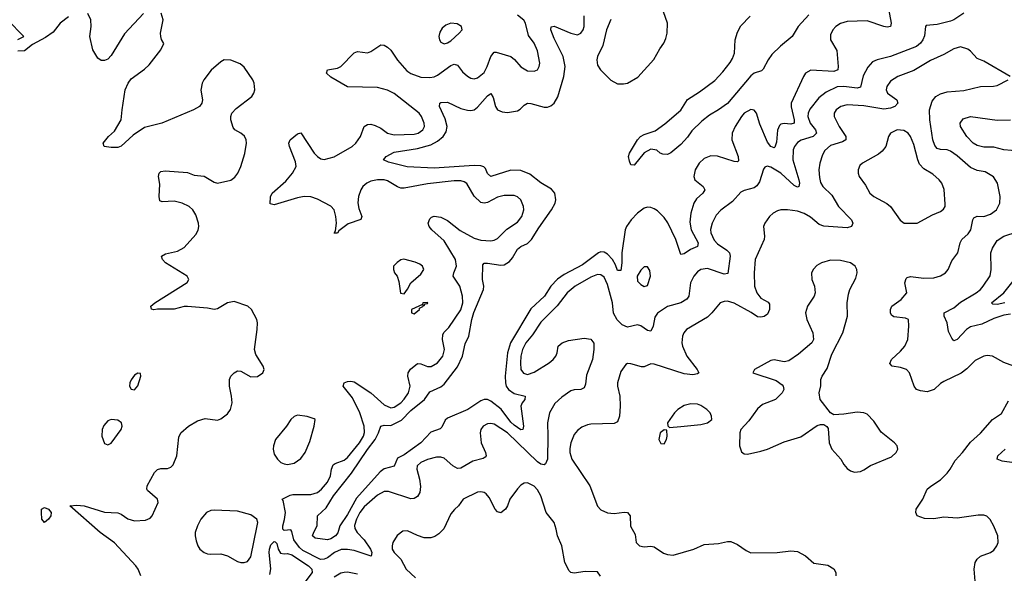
# Model space of a CAD drawing. Header units: inches. Extents: x 1550315 to 1685896, y 510706 to 640504.
# Tile 326 of 452: x 1612962 to 1618872, y 611625 to 614952. Entities that reach past the tile are written whole.
import ezdxf

# ---------------------------------------------------------------- set-up
doc = ezdxf.new("R2010")
doc.units = ezdxf.units.IN
doc.header["$MEASUREMENT"] = 0
doc.layers.add('B6611', color=7, linetype='Continuous')

msp = doc.modelspace()

# ---------------------------------------------------------------- linework, layer by layer
at = {"layer": 'B6611', "color": 5}
for points, elevation in [([(1618172.1, 615050), (1618193.4, 614930), (1618188.9, 614911.1), (1618170, 614906.8), (1618150, 614910.8), (1618050, 614945), (1617930, 614941), (1617890, 614929.8), (1617860.8, 614910), (1617842.6, 614890), (1617830, 614861.2), (1617828.4, 614830), (1617866.7, 614766.7), (1617875.3, 614670), (1617873.4, 614650), (1617850, 614640.4), (1617710.9, 614649.1), (1617679.6, 614630), (1617666.5, 614610), (1617593.8, 614450), (1617592.4, 614427.6), (1617611.4, 614350), (1617611.5, 614330), (1617590, 614324.3), (1617550, 614327.6), (1617530, 614323.4), (1617523.5, 614316.5), (1617511.3, 614288.7), (1617504.1, 614215.9), (1617494.7, 614185.3), (1617490, 614181.8), (1617470, 614189.9), (1617450, 614214.9), (1617403.9, 614323.9), (1617384.3, 614390), (1617370, 614408.9), (1617350, 614411.6), (1617311.8, 614390), (1617295.4, 614370), (1617256.6, 614310), (1617239.1, 614270), (1617236.2, 614230), (1617275, 614130), (1617276.5, 614103.5), (1617270, 614097.7), (1617250, 614099.2), (1617150, 614131.4), (1617110, 614133.6), (1617070, 614117.3), (1617040.9, 614090), (1617015.9, 614050), (1617007.8, 614010), (1617015.2, 613990), (1617064.4, 613950), (1617074.9, 613930), (1617063.2, 613910), (1617024.5, 613875.5), (1617009.3, 613850), (1616990.1, 613790), (1616985, 613735), (1616991.8, 613690), (1617035.3, 613610), (1617031.3, 613588.7), (1616988.7, 613571.4), (1616950, 613545.6), (1616930, 613540.7), (1616899.9, 613630), (1616851.7, 613731.7), (1616830, 613763.7), (1616790, 613803), (1616770, 613816.1), (1616750, 613824.1), (1616730, 613824.9), (1616710, 613818.5), (1616670, 613789.9), (1616631.6, 613750), (1616604.3, 613710), (1616595.9, 613690), (1616575.7, 613550), (1616575.5, 613490), (1616570, 613444.5), (1616550, 613444.7), (1616538.3, 613478.3), (1616520.6, 613510), (1616490, 613543.4), (1616470, 613554.5), (1616450, 613555.8), (1616435.6, 613550), (1616341.2, 613478.8), (1616230, 613419.9), (1616190, 613392.7), (1616151.2, 613350), (1616111.8, 613290), (1616030, 613213.7), (1615908.3, 613010), (1615890.1, 612949.9), (1615876.6, 612810), (1615877.4, 612770), (1615882.8, 612750), (1615895.4, 612730), (1615930, 612705.8), (1615997.1, 612690), (1615994.3, 612670), (1615977.4, 612650), (1615969.2, 612630), (1615986.4, 612510), (1615983, 612490), (1615970, 612487), (1615930, 612514.7), (1615910, 612532.6), (1615851.2, 612611.2), (1615790, 612659.5), (1615770, 612668.9), (1615750.6, 612669.4), (1615730, 612660.9), (1615651.5, 612608.5), (1615530, 612558), (1615515.5, 612544.5), (1615496.6, 612503.4), (1615486.6, 612493.4), (1615430, 612473.7), (1615370.3, 612409.7), (1615270, 612336.6), (1615230, 612317.4), (1615210, 612268.7), (1615150, 612252.9), (1615125.4, 612234.6), (1614983, 612077), (1614930, 611979.2), (1614883.5, 611910), (1614870.9, 611869.1), (1614857.4, 611850), (1614830, 611831.6), (1614810, 611825.3), (1614735.6, 611835.6), (1614719.8, 611850), (1614727.1, 611872.9), (1614748.4, 611910), (1614749.4, 611970), (1614801.7, 612018.3), (1614845, 612090), (1614953.5, 612226.5), (1615050, 612369.5), (1615096.4, 612430), (1615116.6, 612470), (1615129.9, 612510.1), (1615150, 612515.4), (1615190, 612514.1), (1615254.1, 612545.9), (1615310, 612603.6), (1615391.1, 612668.9), (1615424, 612716), (1615490, 612745.9), (1615510, 612761.4), (1615590, 612866), (1615619.4, 612930), (1615635.5, 613004.5), (1615658.6, 613050), (1615675.7, 613150), (1615687.5, 613192.5), (1615746.8, 613330), (1615748.6, 613350), (1615739.8, 613390), (1615741.2, 613478.8), (1615750.8, 613489.2), (1615770, 613488.7), (1615850, 613475.7), (1615870, 613479.1), (1615901.5, 613498.5), (1615920, 613520), (1615950, 613573.8), (1615970, 613588.7), (1616010, 613606.4), (1616034.5, 613630), (1616078.1, 613701.9), (1616155.2, 613810), (1616176.2, 613850), (1616181.1, 613870), (1616174, 613910), (1616154.3, 613934.3), (1616090, 613970.7), (1616023.5, 614023.5), (1615970, 614044.9), (1615910, 614046.9), (1615790, 614009), (1615770, 614027.3), (1615757.4, 614057.4), (1615747.1, 614067.1), (1615730, 614072.8), (1615690, 614076), (1615450, 614059.6), (1615287.8, 614067.8), (1615176.4, 614096.4), (1615146, 614110), (1615160.9, 614130), (1615210, 614155), (1615350, 614177.4), (1615430, 614199.2), (1615470, 614220.9), (1615504.1, 614250), (1615522.9, 614277.1), (1615528.4, 614310), (1615516.8, 614356.8), (1615482.8, 614430), (1615483.6, 614450), (1615490, 614453.6), (1615530, 614456.2), (1615610, 614418.2), (1615650, 614407.3), (1615670, 614406.4), (1615690, 614411.1), (1615710, 614425.6), (1615770, 614494.4), (1615790, 614508.8), (1615804.8, 614484.8), (1615818.9, 614430), (1615830, 614410.2), (1615857.6, 614397.6), (1615890, 614394.7), (1615950, 614405.1), (1615965.8, 614414.2), (1615990, 614439.1), (1616010, 614449.3), (1616030, 614448.1), (1616110, 614425.4), (1616130, 614426.4), (1616150, 614433.6), (1616170, 614450.3), (1616192.2, 614487.8), (1616228.7, 614610), (1616236, 614670), (1616223.8, 614730), (1616170, 614838.9), (1616151.1, 614890), (1616151.7, 614908.3), (1616170, 614913), (1616270, 614870.2), (1616310, 614861.6), (1616330, 614870.3), (1616344.5, 614890), (1616350.6, 614910), (1616350, 614976)], 620), ([(1616510, 614952), (1616483.7, 614890), (1616462.4, 614797.6), (1616430.2, 614730), (1616425.7, 614710), (1616430, 614678.4), (1616448.5, 614650), (1616510, 614589.1), (1616550, 614567.1), (1616585.7, 614565.7), (1616610, 614571.2), (1616672.6, 614607.4), (1616768.4, 614711.6), (1616803.6, 614776.4), (1616828.3, 614811.7), (1616841.1, 614838.9), (1616848.7, 614870), (1616849.8, 614930), (1616814, 615034)], 620), ([(1612950, 614832), (1612986, 614850), (1612888.4, 614951.6)], 660), ([(1613255.5, 614970), (1613205.5, 614930), (1613162.3, 614877.7), (1613116.1, 614843.9), (1613038, 614802), (1612990, 614765.2), (1612950, 614762)], 660), ([(1613689.8, 611610), (1613672.7, 611650), (1613658.8, 611670), (1613530, 611809), (1613444.8, 611870), (1613262, 612030), (1613305.7, 612034.3), (1613349.8, 612030.2), (1613470, 611993), (1613550, 611988.8), (1613570, 611980.3), (1613610, 611951.8), (1613650, 611940.9), (1613716.2, 611943.8), (1613744.1, 611955.9), (1613757.2, 611970), (1613792.3, 612050), (1613789.5, 612070), (1613730, 612122.7), (1613726, 612130), (1613728, 612150), (1613771.8, 612230), (1613790, 612248.2), (1613810, 612254), (1613850, 612254.9), (1613870, 612262), (1613883.5, 612276.5), (1613904.8, 612330), (1613917.7, 612442.3), (1613929.5, 612470), (1613974.5, 612510), (1614030, 612541.1), (1614074.4, 612554.4), (1614150, 612546), (1614170, 612554), (1614210, 612583), (1614227.6, 612610), (1614236.4, 612650), (1614233.3, 612690), (1614220.4, 612750), (1614221, 612790), (1614229.9, 612810.1), (1614250, 612830.3), (1614270, 612841.1), (1614290, 612839.5), (1614350, 612806.4), (1614390, 612808.4), (1614421.2, 612830), (1614429.3, 612850), (1614422.7, 612870), (1614379.1, 612939.1), (1614371.3, 612970), (1614388.3, 613090), (1614389.7, 613129.7), (1614385.6, 613150), (1614353.6, 613210), (1614330.9, 613230.9), (1614250, 613258.5), (1614210, 613250.8), (1614150, 613213.3), (1614130, 613209.8), (1614090, 613219), (1613970, 613228.7), (1613950, 613228.4), (1613890, 613211.6), (1613788.2, 613211.8), (1613767.7, 613207.7), (1613753.2, 613213.2), (1613749.3, 613229.3), (1613772.7, 613250), (1613968, 613372), (1613976.2, 613390), (1613967, 613410), (1613837, 613490), (1613818.4, 613510), (1613812.7, 613530), (1613836.1, 613543.9), (1613910, 613560.8), (1613950, 613583.1), (1614018.4, 613661.6), (1614033.1, 613686.9), (1614037.4, 613710), (1614036, 613730), (1614019.8, 613779.8), (1614001.1, 613810), (1613979.7, 613830), (1613938, 613850), (1613890, 613861.2), (1613816.6, 613856.6), (1613802.8, 613862.8), (1613799.1, 613890), (1613803.9, 613963.9), (1613794.7, 614010), (1613798.4, 614030), (1613810, 614039.5), (1613836, 614044), (1613970, 614034.4), (1614010, 614017.7), (1614070, 614011.4), (1614130, 613975.3), (1614150, 613970.2), (1614230, 613987.4), (1614254.2, 614005.8), (1614270.7, 614029.3), (1614289.8, 614070.2), (1614312.5, 614147.5), (1614323.5, 614210), (1614322, 614230), (1614311.9, 614251.9), (1614290, 614269.7), (1614253, 614290), (1614243.6, 614303.6), (1614229.7, 614350), (1614229.7, 614370), (1614235.8, 614390), (1614261.4, 614418.6), (1614356.3, 614490), (1614368.2, 614510), (1614372.4, 614530), (1614369.7, 614570), (1614361.7, 614590), (1614310, 614667.3), (1614286.2, 614686.2), (1614230, 614707.8), (1614190, 614709.6), (1614170, 614698.7), (1614112, 614648), (1614066.7, 614590), (1614056.4, 614570), (1614048.2, 614528.2), (1614058.8, 614470), (1614054.8, 614450), (1614041, 614430), (1614006, 614410), (1613816, 614330), (1613710, 614304.2), (1613642.2, 614257.8), (1613570, 614192.7), (1613550, 614183.7), (1613510, 614183.7), (1613468, 614190), (1613462, 614210), (1613494, 614250), (1613530, 614282.8), (1613571.6, 614350), (1613576.2, 614410), (1613595.1, 614530), (1613612.7, 614570), (1613630, 614597.3), (1613710, 614654), (1613739.3, 614680.7), (1613809.4, 614770), (1613828, 614808), (1613813.2, 614833.2), (1613809.3, 614850), (1613807.3, 614870), (1613822.9, 614950), (1613811.7, 614991.7)], 660), ([(1613704.9, 614990), (1613590, 614867.3), (1613510, 614736), (1613490, 614715.1), (1613470, 614706.6), (1613450, 614706.6), (1613430, 614721.2), (1613400.9, 614770), (1613382, 614850), (1613391.6, 614910), (1613389.6, 614950), (1613370, 614989.3)], 660), ([(1618630, 614990.8), (1618570.2, 614950), (1618550, 614942.4), (1618470, 614923.1), (1618403.8, 614916.2), (1618398.8, 614910), (1618394.3, 614854.3), (1618384.1, 614830), (1618370.1, 614809.9), (1618344.4, 614790), (1618190, 614730.6), (1618108.7, 614711.3), (1618081.6, 614698.4), (1618053.4, 614666.6), (1618024.8, 614615.2), (1618010, 614547.2), (1617990, 614539.4), (1617910, 614549.5), (1617870, 614547.7), (1617803.7, 614516.3), (1617758.6, 614481.4), (1617705, 614415), (1617694.8, 614390), (1617692.4, 614370), (1617707.1, 614330), (1617739.5, 614290), (1617744.6, 614270), (1617724.4, 614250), (1617652.8, 614227.2), (1617630, 614213.8), (1617612.2, 614190), (1617605.4, 614170), (1617603.3, 614110), (1617638.4, 613990), (1617642.5, 613970), (1617639.5, 613950), (1617630, 613944.8), (1617610, 613956.2), (1617530, 614029.2), (1617470, 614065), (1617449.1, 614070.9), (1617435.1, 614064.9), (1617426, 614054), (1617403.5, 613976.5), (1617387.3, 613952.7), (1617370, 613940.7), (1617310, 613924.7), (1617290, 613914.7), (1617241.2, 613858.8), (1617170, 613807), (1617143.3, 613776.7), (1617118.7, 613730), (1617109, 613691), (1617110.1, 613670), (1617130, 613626.2), (1617150, 613605.7), (1617207, 613567), (1617223.2, 613550), (1617225.8, 613530), (1617212.8, 613427.2), (1617190, 613421.7), (1617090, 613456.1), (1617050, 613450.7), (1617030, 613437.2), (1617009, 613411), (1616988.6, 613370), (1616977.7, 613290), (1616967.6, 613272.4), (1616930, 613249.9), (1616850, 613228), (1616790.9, 613189.1), (1616774.9, 613165.1), (1616763.9, 613110), (1616750, 613079.7), (1616730, 613084.4), (1616691.5, 613111.5), (1616670, 613117.4), (1616610, 613103.5), (1616578.8, 613118.8), (1616547.6, 613147.6), (1616527.4, 613187.4), (1616521, 613250), (1616490, 613361.3), (1616470, 613404.7), (1616450, 613419.3), (1616430, 613419.8), (1616390, 613404.9), (1616297.3, 613350), (1616247.7, 613310), (1616188.1, 613231.9), (1616090, 613133.8), (1616041, 613059), (1615999.8, 613010), (1615979.5, 612970), (1615970.8, 612930), (1615967.3, 612890), (1615971, 612850), (1615986.8, 612826.8), (1616010, 612820.6), (1616050, 612833.7), (1616140.8, 612890), (1616165, 612910), (1616180.9, 612930), (1616189.1, 612950), (1616195.1, 612990), (1616218, 613010), (1616256.8, 613023.2), (1616350, 613038.3), (1616390, 613032), (1616407.6, 613007.6), (1616409.1, 612970), (1616399.7, 612910), (1616364.6, 612815.4), (1616358, 612762), (1616350, 612739.5), (1616330.2, 612729.8), (1616290, 612727.7), (1616270, 612721), (1616215.6, 612684.4), (1616174.7, 612645.3), (1616141.7, 612590), (1616129.4, 612530), (1616133, 612450), (1616130.1, 612309.9), (1616118, 612282), (1616110, 612277.7), (1616090, 612281.5), (1616070, 612294), (1615890, 612469.9), (1615810, 612520.3), (1615790, 612525.6), (1615770, 612523.9), (1615743.1, 612510), (1615730.3, 612490), (1615726, 612470), (1615731.4, 612410), (1615757.6, 612350), (1615761.1, 612330), (1615756.7, 612323.3), (1615744.3, 612315.7), (1615682, 612298), (1615610, 612257.5), (1615590, 612255.7), (1615561, 612270), (1615510, 612316.4), (1615490, 612323.5), (1615463.3, 612323.3), (1615410, 612308.7), (1615370.4, 612290), (1615348.1, 612270), (1615345, 612250), (1615361.4, 612190), (1615367.1, 612147.1), (1615364, 612110), (1615350, 612085.8), (1615330, 612073.6), (1615310, 612072.7), (1615175.8, 612115.8), (1615150, 612116.8), (1615110, 612094), (1615030, 612024), (1615004.4, 611990), (1614983.4, 611950), (1614972.2, 611912.2), (1614973.6, 611893.6), (1614988.6, 611870), (1615030, 611825.5), (1615067.8, 611770), (1615076.1, 611750), (1615071.3, 611728.7), (1614970, 611761.1), (1614930, 611768.4), (1614891.2, 611768.8), (1614851.3, 611750), (1614810, 611718.3), (1614790, 611709.1), (1614767.8, 611707.8), (1614662.2, 611762.2), (1614640.9, 611780.9), (1614606.8, 611826.8), (1614596, 611876), (1614590, 611886), (1614550, 611882.7), (1614541.2, 611890), (1614540.5, 611910), (1614552.1, 611947.9), (1614557.2, 611990), (1614543.1, 612063.1), (1614538, 612070), (1614585.4, 612094.6), (1614601.5, 612098.5), (1614710, 612098.8), (1614750, 612111), (1614773.4, 612130), (1614810, 612172.3), (1614826.9, 612210), (1614832.8, 612250), (1614844, 612276), (1614855.3, 612284.7), (1614910, 612303.9), (1614930, 612321.6), (1615001.9, 612410), (1615026.2, 612450), (1615031.9, 612471.9), (1615030, 612509.3), (1615003.8, 612590), (1614959.1, 612679.1), (1614902.9, 612750), (1614909.3, 612770), (1614930, 612778.4), (1614950, 612780.3), (1614970, 612774.6), (1615070, 612709.5), (1615150, 612636.8), (1615190, 612619), (1615210, 612623.2), (1615250, 612650.2), (1615270, 612671.2), (1615295.4, 612710), (1615305.2, 612750), (1615291.9, 612810), (1615294, 612830), (1615307.9, 612852.1), (1615350, 612885.6), (1615370, 612884.7), (1615410, 612867.2), (1615431.6, 612868.4), (1615470, 612890.2), (1615502.3, 612930), (1615511.3, 612970), (1615499.9, 613030), (1615502, 613058), (1615508.5, 613071.5), (1615537.9, 613102.1), (1615610, 613208), (1615622, 613250), (1615620.7, 613290), (1615604.7, 613350), (1615563.8, 613410), (1615567, 613430), (1615584, 613470), (1615577.3, 613510), (1615510, 613623.5), (1615435.8, 613690), (1615419.7, 613710), (1615413.7, 613730), (1615424, 613756), (1615434.2, 613765.8), (1615450, 613771.3), (1615490, 613764.9), (1615530, 613745.8), (1615605.7, 613685.7), (1615690, 613639.7), (1615730, 613627.9), (1615790, 613622), (1615810, 613626), (1615830, 613636.5), (1615886.2, 613693.8), (1615950, 613734.3), (1615975.3, 613770), (1615988.4, 613810), (1615986.9, 613830), (1615969.8, 613869.8), (1615950, 613886.9), (1615930, 613894.6), (1615870, 613895.7), (1615830, 613886.2), (1615770, 613854), (1615750, 613848.6), (1615730, 613853.1), (1615690, 613892.1), (1615646.7, 613966.8), (1615630, 613977.8), (1615610, 613982.5), (1615570, 613982.5), (1615410, 613964.9), (1615270, 613938.8), (1615250, 613939.9), (1615230, 613947.6), (1615170, 613984.3), (1615150, 613989.1), (1615110, 613989.2), (1615070, 613980.8), (1615045.8, 613970), (1615022.2, 613950), (1615008.8, 613930), (1614995.5, 613890), (1614992, 613852), (1614998.1, 613818.1), (1615016.5, 613770), (1615008.7, 613751.3), (1614934, 613726), (1614877.1, 613682.9), (1614870, 613669.4), (1614850, 613668), (1614858, 613682), (1614863, 613730), (1614860.4, 613770), (1614848.8, 613808.8), (1614830, 613831.2), (1614750, 613872.4), (1614710, 613887.1), (1614670, 613888.7), (1614630, 613881.2), (1614490, 613839.5), (1614466, 613846), (1614467.3, 613887.3), (1614477.6, 613910), (1614559.3, 613980.7), (1614599.8, 614030), (1614621, 614070), (1614617.6, 614097.6), (1614580.7, 614190), (1614578, 614210), (1614585.2, 614230), (1614630, 614266), (1614650, 614271), (1614729.3, 614149.3), (1614750, 614128.8), (1614770, 614116.5), (1614790, 614111.7), (1614850, 614128.2), (1614956.8, 614190), (1614978.8, 614210), (1615008, 614250), (1615029.9, 614310.1), (1615050, 614322.9), (1615070, 614323.5), (1615096.5, 614316.5), (1615130, 614300.2), (1615170, 614270.2), (1615210, 614260.5), (1615330, 614263.5), (1615354.7, 614270), (1615382.3, 614290), (1615391.8, 614310), (1615390.8, 614330), (1615374, 614370), (1615359.8, 614390), (1615210, 614508.6), (1615170, 614527.9), (1615110, 614543.7), (1614930, 614548), (1614830, 614605.6), (1614802.7, 614630), (1614809, 614650), (1614870, 614661.3), (1614889.7, 614670.3), (1614970, 614753.4), (1614990, 614760.5), (1615050, 614753), (1615070, 614760.5), (1615130, 614800.5), (1615150, 614799.1), (1615170, 614787.7), (1615188.9, 614768.9), (1615229.1, 614709.1), (1615285.2, 614645.2), (1615310, 614628.1), (1615370, 614607.2), (1615424, 614604), (1615450, 614608.4), (1615470, 614617.8), (1615550, 614677.4), (1615570, 614685.2), (1615590, 614678.9), (1615619, 614639), (1615650, 614611.6), (1615670, 614600.3), (1615690, 614596.5), (1615710, 614601.8), (1615750, 614634), (1615769, 614670), (1615790, 614730.3), (1615810, 614755.8), (1615822.9, 614757.1), (1615910.1, 614730.1), (1615932.4, 614712.4), (1615970, 614669), (1616010, 614644.7), (1616050, 614641.7), (1616069.8, 614650.3), (1616081.1, 614670), (1616084.5, 614690), (1616070, 614763.7), (1616050.7, 614810), (1616016.8, 614856.8), (1615997.3, 614930), (1615988.1, 614948.1), (1615950, 614979.1)], 640), ([(1617699.8, 614980.2), (1617634.8, 614910), (1617598.6, 614850), (1617528, 614792), (1617477.8, 614742.2), (1617454.6, 614710), (1617425.1, 614654.9), (1617414.7, 614645.3), (1617370, 614630.5), (1617350, 614613.9), (1617210, 614449), (1617156.3, 614410), (1617101.9, 614378.1), (1617057, 614343), (1616996.1, 614283.9), (1616970, 614246.5), (1616930, 614201.2), (1616870, 614152.3), (1616850, 614142.7), (1616823.1, 614143.1), (1616806, 614150), (1616787.3, 614167.3), (1616750, 614174), (1616710, 614152), (1616650, 614077.2), (1616630, 614079), (1616622, 614102), (1616616.9, 614130), (1616622.4, 614150), (1616670.8, 614230), (1616688.6, 614250), (1616710, 614261.7), (1616776.6, 614283.4), (1616834.4, 614325.6), (1616931, 614409), (1616970, 614471.3), (1617042.2, 614517.8), (1617133.8, 614586.2), (1617182.3, 614637.7), (1617226.1, 614693.9), (1617241.1, 614718.9), (1617252.3, 614750), (1617257.6, 614830), (1617270, 614877.4), (1617290, 614914.2), (1617346.4, 614973.6)], 580), ([(1618908, 614610), (1618750, 614702.6), (1618710, 614719.1), (1618670, 614763.5), (1618654.4, 614774.4), (1618610, 614789), (1618570, 614777.5), (1618510, 614743.1), (1618430, 614707.4), (1618330, 614647.3), (1618234, 614610), (1618190, 614581.5), (1618166.7, 614550), (1618164, 614530), (1618172, 614510), (1618227.7, 614470), (1618232.4, 614450), (1618214.9, 614430), (1618190, 614419.3), (1618150, 614413.5), (1618030, 614433.6), (1617930, 614440.2), (1617890.4, 614430), (1617862.7, 614410), (1617850.2, 614390), (1617851.3, 614370), (1617881.3, 614310), (1617921.2, 614250), (1617921.7, 614230), (1617901.5, 614218.5), (1617830, 614195.7), (1617794.9, 614165.1), (1617780.6, 614139.4), (1617764.3, 614090), (1617759.8, 614050), (1617762.9, 614002.9), (1617770, 613973.4), (1617783.2, 613950), (1617837.6, 613897.6), (1617877.6, 613830), (1617954.9, 613750), (1617963.1, 613730), (1617955.3, 613710), (1617930, 613700.8), (1617790, 613710.6), (1617760.6, 613720.6), (1617710, 613764.4), (1617670, 613787.1), (1617630, 613800.8), (1617571.6, 613808.4), (1617531.8, 613808.2), (1617510, 613803), (1617485.5, 613790), (1617462.4, 613770), (1617434.4, 613730), (1617426.7, 613710), (1617433.1, 613650), (1617430.3, 613630), (1617377.1, 613510), (1617370.2, 613429.8), (1617372.9, 613350), (1617387.4, 613310), (1617410, 613279.2), (1617454.2, 613254.2), (1617463, 613243), (1617462.3, 613210), (1617450, 613181.5), (1617430, 613167.2), (1617410, 613163.4), (1617390, 613166.8), (1617352.2, 613192.2), (1617250, 613247.9), (1617210, 613259.7), (1617190, 613258.9), (1617166, 613250), (1617117.4, 613190), (1617090, 613163.5), (1616964.4, 613090), (1616948.7, 613070), (1616940.3, 613050), (1616936, 613010), (1616940.2, 612990), (1616967.3, 612930), (1617028.8, 612850), (1617038, 612830), (1617030, 612822.9), (1617002.5, 612817.5), (1616950, 612822.9), (1616770, 612881), (1616750, 612883), (1616710, 612866.3), (1616694.6, 612865.4), (1616630, 612884.7), (1616610, 612885.1), (1616600.9, 612879.1), (1616570, 612838), (1616550.3, 612770), (1616550.3, 612750), (1616565.4, 612690), (1616567, 612630), (1616561.8, 612570), (1616550, 612535.1), (1616530, 612525.3), (1616390, 612521.4), (1616370, 612517.6), (1616337.2, 612502.8), (1616310, 612484), (1616290, 612459.6), (1616270.2, 612410), (1616264.4, 612375.6), (1616264.8, 612350), (1616276.6, 612310), (1616384.7, 612150), (1616430, 612028.7), (1616450, 612007.2), (1616490, 611988.8), (1616530, 611985.3), (1616590, 611992.2), (1616611, 611990), (1616627.3, 611970), (1616628.2, 611908.2), (1616657.3, 611857.3), (1616663.1, 611810), (1616682, 611790), (1616710, 611783.6), (1616750, 611787.2), (1616770, 611784.4), (1616826.1, 611746.1), (1616850, 611738.3), (1616885.1, 611734.9), (1617009.5, 611770.5), (1617070, 611797.3), (1617156.5, 611803.5), (1617210, 611816), (1617230, 611816), (1617270, 611798.8), (1617322, 611762), (1617350, 611747.7), (1617509.4, 611750.6), (1617590, 611760.7), (1617630, 611756.3), (1617678, 611730), (1617730, 611686), (1617813.2, 611673.2), (1617850, 611651.3), (1617861, 611630), (1617861, 611610)], 660), ([(1618930, 612869.3), (1618870, 612891.8), (1618802, 612930), (1618770, 612933.6), (1618750, 612929.6), (1618696.7, 612903.3), (1618646.9, 612853.1), (1618613, 612827), (1618510, 612777.4), (1618490, 612765.1), (1618451.2, 612728.8), (1618410, 612716.3), (1618370, 612721.4), (1618346, 612730), (1618331.3, 612750), (1618302.9, 612830), (1618286, 612850), (1618250, 612862), (1618199, 612870), (1618185.9, 612885.9), (1618195.1, 612910), (1618250, 612959.6), (1618274.8, 612990), (1618293.3, 613030), (1618299.5, 613110), (1618298, 613150), (1618279.1, 613159.1), (1618210, 613165.7), (1618195.8, 613175.8), (1618188.7, 613190), (1618189.8, 613210), (1618197.3, 613230), (1618253.3, 613270), (1618286.9, 613310), (1618275.6, 613370), (1618283.6, 613396.4), (1618290, 613403.1), (1618310, 613408.9), (1618390, 613398.6), (1618450, 613400.8), (1618490, 613412.9), (1618519.7, 613430), (1618535.3, 613450), (1618556.5, 613503.5), (1618593, 613550), (1618607.4, 613610), (1618618, 613630), (1618654.6, 613665.4), (1618671.5, 613688.5), (1618683.9, 613750), (1618690, 613761.7), (1618709.2, 613770.8), (1618750, 613770.1), (1618790, 613782.3), (1618825.5, 613810), (1618846, 613850), (1618848.5, 613890), (1618831, 613970), (1618807.6, 614007.6), (1618756.8, 614036.8), (1618710, 614046.5), (1618670, 614064.2), (1618590, 614134), (1618550, 614162.3), (1618530, 614169.2), (1618490, 614171.3), (1618470, 614178.5), (1618455.9, 614195.9), (1618442.9, 614230), (1618425.7, 614350), (1618424, 614410), (1618438.4, 614461.6), (1618462.2, 614490), (1618490, 614505.5), (1618530, 614517.5), (1618630, 614527.2), (1618730.3, 614550.3), (1618807.6, 614552.4), (1618830, 614557.1), (1618895.3, 614590)], 660), ([(1618962.5, 614162.5), (1618870.1, 614169.9), (1618810, 614185), (1618750, 614186.3), (1618710, 614196.1), (1618685.4, 614210), (1618648.2, 614250), (1618609.6, 614310), (1618607.3, 614330), (1618624.8, 614355.2), (1618669.8, 614370.2), (1618830, 614347.1), (1618910, 614350.2)], 640), ([(1618910, 613183.2), (1618870, 613176.9), (1618810, 613156.6), (1618737.4, 613122.6), (1618670, 613106.6), (1618644.7, 613090), (1618590, 613030.7), (1618570, 613022), (1618557.3, 613037.3), (1618537.9, 613077.9), (1618528.6, 613130), (1618510.8, 613170), (1618511.6, 613190), (1618570, 613220.2), (1618610, 613254.2), (1618704, 613310), (1618729.7, 613330), (1618745.3, 613350), (1618786.6, 613413.4), (1618792.8, 613450), (1618791.5, 613550), (1618801.1, 613578.9), (1618830, 613625.7), (1618869.6, 613650), (1618950, 613676.5)], 640), ([(1618874.7, 613250), (1618830, 613240.2), (1618803.1, 613243.1), (1618796.4, 613250), (1618870.3, 613309.7), (1618965.4, 613430)], 620), ([(1618701.8, 611530), (1618691.1, 611650), (1618698.3, 611690), (1618710, 611710.4), (1618730, 611728.5), (1618790, 611750.4), (1618810, 611764.4), (1618827.6, 611790), (1618834.7, 611810), (1618833, 611850), (1618810, 611909.2), (1618788.2, 611948.2), (1618767.7, 611967.7), (1618750, 611974), (1618715.1, 611975.1), (1618590, 611955.8), (1618510, 611962.4), (1618450, 611952.3), (1618394, 611954), (1618349.6, 611969.6), (1618342, 611990), (1618343.6, 612010), (1618383.5, 612070), (1618409.8, 612130.2), (1618430.7, 612149.3), (1618490, 612187.6), (1618530, 612226), (1618548.4, 612250), (1618576.6, 612303.4), (1618622.3, 612350), (1618670, 612412.4), (1618730, 612468), (1618800.7, 612550), (1618855.2, 612584.8), (1618898, 612662)], 660), ([(1618990, 612280.8), (1618859.1, 612299.1), (1618829, 612310), (1618834, 612330), (1618877.3, 612370)], 640), ([(1616448.4, 611608.4), (1616430, 611634), (1616355.5, 611635.5), (1616290, 611625.2), (1616270, 611629.2), (1616260.1, 611640.1), (1616235.1, 611690), (1616217, 611790), (1616189.5, 611850), (1616182.9, 611890), (1616169.6, 611930), (1616123, 611990), (1616090.6, 612090), (1616070, 612126.6), (1616050, 612148.4), (1616010, 612168.3), (1615990, 612166.3), (1615970, 612154.7), (1615950, 612133.3), (1615904.9, 612070), (1615890.2, 612030), (1615877.6, 612010), (1615850, 611988.8), (1615830, 611995.1), (1615815.1, 612010), (1615779.5, 612079.5), (1615762, 612102), (1615750, 612111.1), (1615730, 612115.4), (1615710, 612112.4), (1615623.8, 612070), (1615596.4, 612030), (1615571.3, 612008.7), (1615550, 611982), (1615507.6, 611892.4), (1615478.3, 611861.7), (1615454.4, 611845.6), (1615430, 611837.8), (1615390, 611838.5), (1615350, 611851.6), (1615290, 611879.8), (1615262.6, 611877.4), (1615227.3, 611852.7), (1615201.4, 611810), (1615196.8, 611790), (1615198.6, 611770), (1615210.1, 611750.1), (1615250.1, 611710.1), (1615280.9, 611650), (1615338.6, 611598.6)], 660), ([(1614462.9, 611617.1), (1614468.8, 611651.2), (1614459, 611750), (1614461, 611770), (1614470, 611795.3), (1614490, 611815.8), (1614494.7, 611814.7), (1614504.6, 611804.6), (1614513.4, 611770), (1614526.6, 611746.6), (1614550, 611741.2), (1614570, 611744.7), (1614595.9, 611735.9), (1614694.6, 611670), (1614715.5, 611650), (1614718.5, 611630), (1614620.4, 611499.6)], 640), ([(1614990, 611618.9), (1614930, 611632.7), (1614910, 611630.7), (1614890, 611624.8), (1614850, 611601.7)], 660)]:
    msp.add_lwpolyline(points, dxfattribs=dict(at, elevation=elevation))
for points, elevation in [([(1615550, 614931.8), (1615520.7, 614919.3), (1615498.3, 614901.7), (1615482.9, 614877.1), (1615477.6, 614850), (1615481.3, 614830), (1615490, 614816.3), (1615510, 614806.3), (1615530, 614811.8), (1615550, 614824.4), (1615600.9, 614870), (1615617.2, 614890), (1615613.2, 614910), (1615587.3, 614927.3)], 660), ([(1618230, 614289.8), (1618188.9, 614270), (1618177.3, 614250), (1618160.7, 614190), (1618139.2, 614160.8), (1618116.8, 614143.2), (1618021.3, 614090), (1618005.1, 614074.9), (1617994.6, 614050), (1617994.9, 614030), (1618001.1, 614010), (1618038.3, 613958.3), (1618064.2, 613910), (1618088.4, 613890), (1618167.5, 613847.5), (1618190.2, 613830.2), (1618246.6, 613746.6), (1618272, 613730), (1618350, 613728.5), (1618441.3, 613778.7), (1618490, 613799.5), (1618507.4, 613812.6), (1618516.9, 613830), (1618517.5, 613842.5), (1618511.5, 613931.5), (1618498.4, 613970), (1618481.6, 613990), (1618443.2, 614023.2), (1618390, 614055.9), (1618364.3, 614084.3), (1618352.9, 614110), (1618330, 614200.9), (1618308.6, 614250), (1618295.1, 614270), (1618270, 614286.8)], 680), ([(1615268, 613512), (1615250.7, 613509.3), (1615227.3, 613492.7), (1615206, 613470), (1615206, 613450), (1615211, 613430), (1615226.8, 613410), (1615238.5, 613378.5), (1615248, 613308), (1615270, 613304.7), (1615290, 613332), (1615309.3, 613370), (1615370, 613421.6), (1615387, 613450), (1615379.3, 613470), (1615363.3, 613483.3), (1615335.4, 613495.4)], 660), ([(1617830, 613506.4), (1617774.8, 613490), (1617746.3, 613473.7), (1617727.2, 613452.8), (1617715.5, 613430), (1617717.6, 613390), (1617733.7, 613350), (1617736.4, 613310), (1617730.3, 613289.7), (1617690.6, 613230), (1617679.1, 613190), (1617687.7, 613150), (1617723.1, 613070), (1617728, 613030), (1617717.3, 613010), (1617637.4, 612942.6), (1617578.3, 612901.7), (1617550, 612896.1), (1617491.8, 612908.2), (1617470, 612903.5), (1617372, 612850), (1617362, 612830), (1617503.9, 612783.9), (1617538.3, 612758.3), (1617544.9, 612750), (1617548, 612730), (1617539.3, 612710), (1617499.3, 612670), (1617421.5, 612638.5), (1617390, 612614.3), (1617339.3, 612540.7), (1617291, 612490), (1617284, 612470), (1617282.8, 612390), (1617294.4, 612354.4), (1617310, 612342.8), (1617330, 612340.7), (1617410, 612358.7), (1617450, 612370.3), (1617550, 612415.3), (1617650, 612444.4), (1617750, 612512.7), (1617770, 612519.1), (1617790, 612518.8), (1617807.7, 612507.7), (1617814.6, 612494.6), (1617821.3, 612410), (1617836.4, 612370), (1617891.6, 612311.6), (1617910, 612278.8), (1617930, 612254.8), (1617950, 612240.7), (1617973.7, 612233.7), (1618010, 612236.3), (1618030, 612247.7), (1618070, 612272.7), (1618194.5, 612325.5), (1618224, 612350), (1618233.2, 612370), (1618229.2, 612390), (1618213.2, 612410), (1618133.3, 612473.3), (1618090, 612539.5), (1618050, 612580.5), (1618029.7, 612589.7), (1617990, 612592.4), (1617910, 612580.5), (1617850, 612577.2), (1617830, 612588.7), (1617767.3, 612670), (1617760.7, 612710), (1617771.9, 612751.9), (1617772, 612790), (1617778.4, 612810), (1617810, 612855.5), (1617838, 612942), (1617903.5, 613070), (1617931.1, 613170), (1617929.6, 613250), (1617936.6, 613303.4), (1617945.1, 613330), (1617981.4, 613398.6), (1617988.7, 613430), (1617987.6, 613450), (1617977.3, 613470), (1617950, 613489.8), (1617890, 613504.1)], 680), ([(1616710, 613466.6), (1616690, 613447.3), (1616668.4, 613410), (1616670, 613380.5), (1616690, 613359.5), (1616710, 613348), (1616730, 613354.8), (1616748.2, 613410), (1616744.4, 613444.4), (1616730, 613466)], 640), ([(1615412.3, 613252.3), (1615382, 613250), (1615379.6, 613240.4), (1615314, 613210), (1615314, 613190), (1615330, 613184.7), (1615362, 613210), (1615362, 613218), (1615386, 613230), (1615382, 613238), (1615390, 613234), (1615396.4, 613243.6), (1615410, 613246)], 660), ([(1613670, 612828), (1613650, 612815.3), (1613630, 612788), (1613622.8, 612770), (1613621, 612750), (1613630, 612732), (1613650, 612726.8), (1613670, 612752), (1613688, 612810), (1613686, 612826)], 680), ([(1616990, 612643.1), (1616950, 612633.5), (1616912.7, 612610), (1616892.7, 612590), (1616851.3, 612530), (1616852, 612512), (1616862, 612502), (1616930, 612508), (1617050, 612518.7), (1617091.4, 612528.6), (1617116, 612550), (1617115.1, 612570), (1617107, 612590), (1617087, 612610), (1617050, 612634.3), (1617030, 612641.1)], 680), ([(1613510, 612549.3), (1613490, 612541.2), (1613466.2, 612513.8), (1613456.3, 612490), (1613455.5, 612450), (1613470, 612404.7), (1613490, 612396), (1613510, 612407.3), (1613571.8, 612490), (1613577, 612510), (1613572.3, 612530), (1613550, 612546)], 680), ([(1614630, 612574.5), (1614610, 612566.6), (1614590, 612549.4), (1614563.7, 612510), (1614496.9, 612430), (1614484.4, 612390), (1614483.2, 612370), (1614490, 612340.7), (1614508.8, 612310), (1614530, 612291.8), (1614550, 612282.3), (1614570, 612278.3), (1614610, 612287.6), (1614650, 612314.4), (1614675.4, 612350), (1614702.9, 612417.1), (1614729.6, 612510), (1614735.3, 612550), (1614730, 612554), (1614687.2, 612567.2)], 660), ([(1616830, 612488), (1616806, 612470), (1616798.8, 612430), (1616810, 612406), (1616830, 612404), (1616845.2, 612430), (1616848.7, 612448.7), (1616846, 612486)], 680), ([(1613110, 611929.6), (1613095.6, 611950), (1613091.8, 611990), (1613092.3, 612010), (1613110, 612019.5), (1613135.3, 612010), (1613150.2, 611990), (1613148.5, 611970), (1613135.6, 611950)], 660), ([(1614130, 612004.1), (1614110, 612001.4), (1614083.1, 611990), (1614048.8, 611950), (1614028.4, 611910), (1614015.8, 611870), (1614014.4, 611850), (1614020.5, 611819.5), (1614030.3, 611790), (1614043.1, 611770), (1614069.3, 611749.3), (1614090, 611742.3), (1614110, 611739), (1614170, 611742.8), (1614210, 611729), (1614270, 611695.6), (1614290, 611689.1), (1614310, 611689), (1614330, 611695.3), (1614350, 611724), (1614388, 611910), (1614390.6, 611930.6), (1614385.1, 611950), (1614350, 611977.2), (1614270, 611997.7)], 660)]:
    msp.add_lwpolyline(points, close=True, dxfattribs=dict(at, elevation=elevation))

doc.saveas('drawing.dxf')
